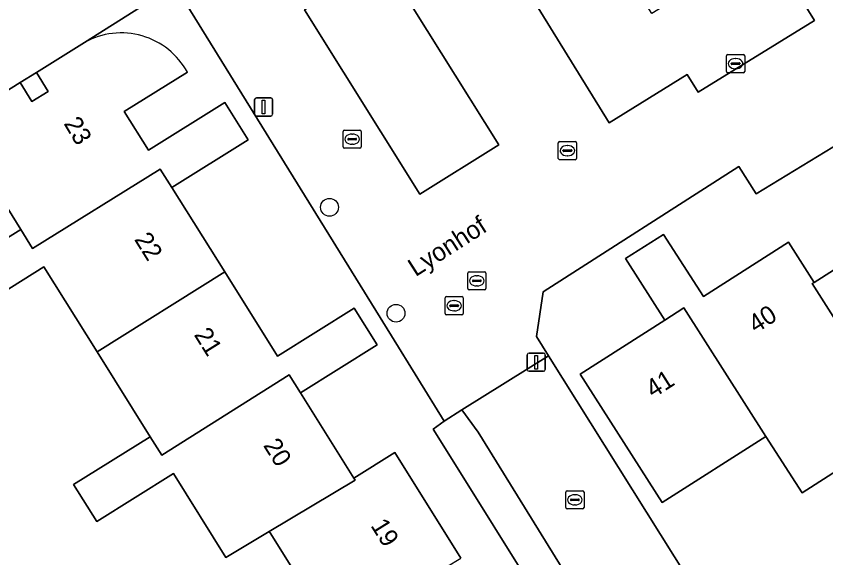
# Model space of a CAD drawing. Extents: x 158455 to 159797, y 387218 to 388672.
# Drawn here: x 158813.88 to 158858.29, y 388002.4 to 388032.12 of the extents above; entities that cross this region are included whole.
import ezdxf

# ---------------------------------------------------------------- set-up
doc = ezdxf.new("R2010")
doc.units = 0
for name, color, linetype in [('IMGEO_Boom', 7, 'Continuous'), ('IMGEO_Erf', 7, 'Continuous'), ('IMGEO_Kolk', 7, 'Continuous'), ('IMGEO_Lichtmast', 7, 'Continuous'), ('IMGEO_Openbare_ruimte_label', 7, 'Continuous'), ('IMGEO_Pand', 7, 'Continuous'), ('IMGEO_Pand_nummerreeks', 7, 'Continuous'), ('IMGEO_Parkeervlak_open', 7, 'Continuous'), ('IMGEO_Rijbaan_lokaal_open', 7, 'Continuous'), ('IMGEO_Rioolput', 7, 'Continuous')]:
    doc.layers.add(name, color=color, linetype=linetype)

msp = doc.modelspace()

# ---------------------------------------------------------------- linework, layer by layer
at = {"layer": 'IMGEO_Boom'}
for centre in [(158831.068, 388021.633), (158834.717, 388015.818)]:
    msp.add_circle(centre, 0.489, dxfattribs=at)
at = {"layer": 'IMGEO_Erf'}
for points in [[(158866.063, 387964.292), (158851.73, 387986.727), (158851.171, 387986.427), (158843.061, 387999.374), (158842.669, 388000), (158837.514, 388008.23), (158836.748, 388009.453), (158837.364, 388009.902), (158834.472, 388014.58), (158822.574, 388033.828), (158817.624, 388030.681)], [(158823.273, 388029.051), (158819.812, 388026.889), (158821.142, 388024.76), (158825.335, 388027.38), (158826.614, 388025.332), (158822.423, 388022.713), (158825.32, 388018.085), (158828.21, 388013.467), (158832.421, 388016.098), (158833.679, 388014.084), (158829.469, 388011.453), (158832.399, 388006.764), (158834.659, 388008.177), (158838.28, 388002.382)], [(158811.078, 388018.509), (158814.139, 388020.423), (158810.509, 388026.233)], [(158860.36, 388025.966), (158854.482, 388022.363), (158853.523, 388023.873), (158842.787, 388016.995), (158842.426, 388014.536), (158843.082, 388013.489), (158851.531, 388000), (158854.151, 387995.65), (158856.767, 387997.311), (158860.096, 387992.07)], [(158830.163, 388000), (158827.808, 388003.769), (158827.766, 388003.836), (158825.388, 388002.411), (158822.511, 388007.015), (158818.299, 388004.383), (158817.029, 388006.415), (158821.228, 388009.039), (158818.319, 388013.695), (158815.405, 388018.358), (158811.188, 388015.723)]]:
    msp.add_lwpolyline(points, dxfattribs=at)
for points in [[(158814.097, 388028.475), (158814.744, 388027.44), (158815.634, 388027.997), (158814.987, 388029.032)], [(158861.985, 388010.47), (158862.577, 388009.54), (158862.44, 388009.452), (158856.995, 388005.966), (158855.013, 388009.062), (158849.315, 388005.426), (158844.815, 388012.477), (158849.464, 388015.443), (158847.312, 388018.814), (158849.397, 388020.145), (158851.576, 388016.73), (158856.249, 388019.713), (158857.653, 388017.514), (158863.21, 388021.06), (158868.875, 388024.676), (158874.651, 388028.362), (158879.1, 388021.392), (158873.316, 388017.701), (158875.028, 388015.013), (158869.376, 388011.404), (158867.66, 388014.091)]]:
    msp.add_lwpolyline(points, close=True, dxfattribs=at)
msp.add_arc((158819.639, 388027.059), 4.144, 28.7256, 119.0838, dxfattribs=at)
at = {"layer": 'IMGEO_Kolk'}
for p, q in [((158852.919, 388030.018), (158853.771, 388030.018)), ((158852.844, 388029.092), (158852.844, 388029.944)), ((158853.146, 388029.561), (158853.544, 388029.561)), ((158853.332, 388029.798), (158853.357, 388029.798)), ((158853.845, 388029.944), (158853.845, 388029.092)), ((158853.103, 388029.512), (158853.103, 388029.524)), ((158853.541, 388029.475), (158853.143, 388029.475)), ((158853.355, 388029.238), (158853.33, 388029.238)), ((158853.587, 388029.524), (158853.587, 388029.512)), ((158853.771, 388029.018), (158852.919, 388029.018)), ((158831.811, 388024.946), (158831.811, 388025.798)), ((158831.886, 388025.872), (158832.738, 388025.872)), ((158832.299, 388025.652), (158832.324, 388025.652)), ((158832.812, 388025.798), (158832.812, 388024.946)), ((158832.07, 388025.366), (158832.07, 388025.378)), ((158832.508, 388025.329), (158832.11, 388025.329)), ((158832.113, 388025.415), (158832.511, 388025.415)), ((158832.554, 388025.378), (158832.554, 388025.366)), ((158843.618, 388024.318), (158843.618, 388025.17)), ((158843.693, 388025.244), (158844.545, 388025.244)), ((158844.619, 388025.17), (158844.619, 388024.318)), ((158832.738, 388024.872), (158831.886, 388024.872)), ((158832.322, 388025.092), (158832.297, 388025.092)), ((158843.877, 388024.738), (158843.877, 388024.75)), ((158844.315, 388024.701), (158843.917, 388024.701)), ((158843.92, 388024.787), (158844.318, 388024.787)), ((158844.106, 388025.024), (158844.131, 388025.024)), ((158844.361, 388024.75), (158844.361, 388024.738)), ((158844.545, 388024.244), (158843.693, 388024.244)), ((158844.129, 388024.464), (158844.104, 388024.464)), ((158837.481, 388016.73), (158838.333, 388016.73)), ((158837.406, 388015.804), (158837.406, 388016.656)), ((158837.665, 388016.224), (158837.665, 388016.236)), ((158837.708, 388016.273), (158838.106, 388016.273)), ((158837.894, 388016.51), (158837.919, 388016.51)), ((158838.149, 388016.236), (158838.149, 388016.224)), ((158838.407, 388016.656), (158838.407, 388015.804)), ((158838.103, 388016.187), (158837.705, 388016.187)), ((158837.917, 388015.95), (158837.892, 388015.95)), ((158838.333, 388015.73), (158837.481, 388015.73)), ((158844.105, 388006.078), (158844.957, 388006.078)), ((158844.03, 388005.152), (158844.03, 388006.004)), ((158844.289, 388005.572), (158844.289, 388005.584)), ((158844.332, 388005.621), (158844.73, 388005.621)), ((158844.518, 388005.858), (158844.543, 388005.858)), ((158844.773, 388005.584), (158844.773, 388005.572)), ((158845.031, 388006.004), (158845.031, 388005.152)), ((158844.727, 388005.535), (158844.329, 388005.535)), ((158844.541, 388005.298), (158844.516, 388005.298)), ((158844.957, 388005.078), (158844.105, 388005.078))]:
    msp.add_line(p, q, dxfattribs=at)
for points in [[(158852.919, 388030.018), (158853.771, 388030.018)], [(158852.844, 388029.092), (158852.844, 388029.944)], [(158853.845, 388029.944), (158853.845, 388029.092)], [(158853.771, 388029.018), (158852.919, 388029.018)], [(158831.811, 388024.946), (158831.811, 388025.798)], [(158831.886, 388025.872), (158832.738, 388025.872)], [(158832.812, 388025.798), (158832.812, 388024.946)], [(158843.618, 388024.318), (158843.618, 388025.17)], [(158843.693, 388025.244), (158844.545, 388025.244)], [(158844.619, 388025.17), (158844.619, 388024.318)], [(158832.738, 388024.872), (158831.886, 388024.872)], [(158844.545, 388024.244), (158843.693, 388024.244)], [(158837.481, 388016.73), (158838.333, 388016.73)], [(158837.406, 388015.804), (158837.406, 388016.656)], [(158838.407, 388016.656), (158838.407, 388015.804)], [(158838.333, 388015.73), (158837.481, 388015.73)], [(158844.105, 388006.078), (158844.957, 388006.078)], [(158844.03, 388005.152), (158844.03, 388006.004)], [(158845.031, 388006.004), (158845.031, 388005.152)], [(158844.957, 388005.078), (158844.105, 388005.078)]]:
    msp.add_lwpolyline(points, dxfattribs=at)
for centre, radius, start, end in [((158852.921, 388029.942), 0.0765, 91.552, 178.448), ((158852.921, 388029.942), 0.0765, 91.552, 178.448), ((158853.769, 388029.942), 0.0765, 1.552, 88.448), ((158853.769, 388029.942), 0.0765, 1.552, 88.448), ((158853.143, 388029.521), 0.0403, 85.8775, 175.7526), ((158853.548, 388029.523), 0.0386, 1.7309, 96.639), ((158853.14, 388029.511), 0.0366, 178.938, 274.7102), ((158853.544, 388029.518), 0.043, 264.8664, 352.4533), ((158852.921, 388029.094), 0.0765, 181.552, 268.448), ((158852.921, 388029.094), 0.0765, 181.552, 268.448), ((158853.769, 388029.094), 0.0765, 271.552, 358.448), ((158853.769, 388029.094), 0.0765, 271.552, 358.448), ((158831.888, 388025.796), 0.0765, 91.552, 178.448), ((158831.888, 388025.796), 0.0765, 91.552, 178.448), ((158832.736, 388025.796), 0.0765, 1.552, 88.448), ((158832.736, 388025.796), 0.0765, 1.552, 88.448), ((158832.11, 388025.375), 0.0403, 85.8775, 175.7526), ((158832.107, 388025.365), 0.0366, 178.938, 274.7102), ((158832.511, 388025.372), 0.043, 264.8664, 352.4533), ((158832.515, 388025.377), 0.0386, 1.7309, 96.639), ((158843.695, 388025.168), 0.0765, 91.552, 178.448), ((158843.695, 388025.168), 0.0765, 91.552, 178.448), ((158844.543, 388025.168), 0.0765, 1.552, 88.448), ((158844.543, 388025.168), 0.0765, 1.552, 88.448), ((158831.888, 388024.948), 0.0765, 181.552, 268.448), ((158831.888, 388024.948), 0.0765, 181.552, 268.448), ((158832.736, 388024.948), 0.0765, 271.552, 358.448), ((158832.736, 388024.948), 0.0765, 271.552, 358.448), ((158843.917, 388024.747), 0.0403, 85.8775, 175.7526), ((158843.914, 388024.737), 0.0366, 178.938, 274.7102), ((158844.318, 388024.744), 0.043, 264.8664, 352.4533), ((158844.322, 388024.749), 0.0386, 1.7309, 96.639), ((158843.695, 388024.32), 0.0765, 181.552, 268.448), ((158843.695, 388024.32), 0.0765, 181.552, 268.448), ((158844.543, 388024.32), 0.0765, 271.552, 358.448), ((158844.543, 388024.32), 0.0765, 271.552, 358.448), ((158837.483, 388016.654), 0.0765, 91.552, 178.448), ((158837.483, 388016.654), 0.0765, 91.552, 178.448), ((158838.331, 388016.654), 0.0765, 1.552, 88.448), ((158838.331, 388016.654), 0.0765, 1.552, 88.448), ((158837.705, 388016.233), 0.0403, 85.8775, 175.7526), ((158837.702, 388016.223), 0.0366, 178.938, 274.7102), ((158838.106, 388016.23), 0.043, 264.8664, 352.4533), ((158838.11, 388016.235), 0.0386, 1.7309, 96.639), ((158837.483, 388015.806), 0.0765, 181.552, 268.448), ((158837.483, 388015.806), 0.0765, 181.552, 268.448), ((158838.331, 388015.806), 0.0765, 271.552, 358.448), ((158838.331, 388015.806), 0.0765, 271.552, 358.448), ((158844.107, 388006.002), 0.0765, 91.552, 178.448), ((158844.107, 388006.002), 0.0765, 91.552, 178.448), ((158844.955, 388006.002), 0.0765, 1.552, 88.448), ((158844.955, 388006.002), 0.0765, 1.552, 88.448), ((158844.329, 388005.581), 0.0403, 85.8775, 175.7526), ((158844.326, 388005.571), 0.0366, 178.938, 274.7102), ((158844.73, 388005.578), 0.043, 264.8664, 352.4533), ((158844.734, 388005.583), 0.0386, 1.7309, 96.639), ((158844.107, 388005.154), 0.0765, 181.552, 268.448), ((158844.107, 388005.154), 0.0765, 181.552, 268.448), ((158844.955, 388005.154), 0.0765, 271.552, 358.448), ((158844.955, 388005.154), 0.0765, 271.552, 358.448)]:
    msp.add_arc(centre, radius, start, end, dxfattribs=at)
for centre, major_axis, ratio, start_param, end_param in [((158853.331, 388029.518), (-0.387, 0.002), 0.722429, 4.712389, 7.853982), ((158853.356, 388029.518), (-0.39, 0.002), 0.717154, 1.570796, 4.712389), ((158832.298, 388025.372), (-0.387, 0.002), 0.722429, 4.712389, 7.853982), ((158832.323, 388025.372), (-0.39, 0.002), 0.717154, 1.570796, 4.712389), ((158844.105, 388024.744), (-0.387, 0.002), 0.722429, 4.712389, 7.853982), ((158844.13, 388024.744), (-0.39, 0.002), 0.717154, 1.570796, 4.712389), ((158837.893, 388016.23), (-0.387, 0.002), 0.722429, 4.712389, 7.853982), ((158837.918, 388016.23), (-0.39, 0.002), 0.717154, 1.570796, 4.712389), ((158844.517, 388005.578), (-0.387, 0.002), 0.722429, 4.712389, 7.853982), ((158844.542, 388005.578), (-0.39, 0.002), 0.717154, 1.570796, 4.712389)]:
    msp.add_ellipse(centre, major_axis=major_axis, ratio=ratio, start_param=start_param, end_param=end_param, dxfattribs=at)
at = {"layer": 'IMGEO_Lichtmast'}
for p, q in [((158826.958, 388026.742), (158826.958, 388027.542)), ((158826.958, 388027.542), (158826.958, 388026.742)), ((158827.058, 388027.642), (158827.848, 388027.642)), ((158827.848, 388027.642), (158827.058, 388027.642)), ((158827.948, 388027.542), (158827.948, 388026.742)), ((158827.948, 388026.742), (158827.948, 388027.542)), ((158827.848, 388026.642), (158827.058, 388026.642)), ((158827.058, 388026.642), (158827.848, 388026.642)), ((158842.015, 388013.632), (158842.805, 388013.632)), ((158842.805, 388013.632), (158842.015, 388013.632)), ((158841.915, 388012.732), (158841.915, 388013.532)), ((158841.915, 388013.532), (158841.915, 388012.732)), ((158842.905, 388013.532), (158842.905, 388012.732)), ((158842.905, 388012.732), (158842.905, 388013.532)), ((158842.805, 388012.632), (158842.015, 388012.632)), ((158842.015, 388012.632), (158842.805, 388012.632))]:
    msp.add_line(p, q, dxfattribs=at)
for points in [[(158827.378, 388027.517), (158827.528, 388027.517), (158827.528, 388026.767), (158827.378, 388026.767), (158827.378, 388027.517)], [(158842.335, 388013.507), (158842.485, 388013.507), (158842.485, 388012.757), (158842.335, 388012.757), (158842.335, 388013.507)]]:
    msp.add_lwpolyline(points, dxfattribs=at)
for centre, start, end in [((158827.058, 388027.542), 90, 180), ((158827.058, 388027.542), 90, 180), ((158827.848, 388027.542), 0, 90), ((158827.848, 388027.542), 360, 90), ((158827.058, 388026.742), 180, 270), ((158827.058, 388026.742), 180, 270), ((158827.848, 388026.742), 270, 0), ((158827.848, 388026.742), 270, 0), ((158842.015, 388013.532), 90, 180), ((158842.015, 388013.532), 90, 180), ((158842.805, 388013.532), 0, 90), ((158842.805, 388013.532), 360, 90), ((158842.015, 388012.732), 180, 270), ((158842.015, 388012.732), 180, 270), ((158842.805, 388012.732), 270, 0), ((158842.805, 388012.732), 270, 0)]:
    msp.add_arc(centre, 0.1, start, end, dxfattribs=at)
at = {"layer": 'IMGEO_Pand'}
msp.add_lwpolyline([(158817.624, 388030.681), (158814.987, 388029.032), (158815.634, 388027.997), (158814.744, 388027.44), (158814.097, 388028.475), (158810.509, 388026.233), (158814.139, 388020.423), (158814.782, 388019.375), (158821.781, 388023.734), (158822.423, 388022.713), (158826.614, 388025.332), (158825.335, 388027.38), (158821.142, 388024.76), (158819.812, 388026.889), (158823.273, 388029.051)], dxfattribs=at)
for points in [[(158825.32, 388018.085), (158822.423, 388022.713), (158821.781, 388023.734), (158814.782, 388019.375), (158814.139, 388020.423), (158811.078, 388018.509), (158809.906, 388017.776), (158811.188, 388015.723), (158815.405, 388018.358), (158818.319, 388013.695)], [(158857.653, 388017.514), (158857.545, 388017.445), (158861.985, 388010.47), (158867.66, 388014.091), (158863.21, 388021.06)], [(158857.545, 388017.445), (158857.653, 388017.514), (158856.249, 388019.713), (158851.576, 388016.73), (158849.397, 388020.145), (158847.312, 388018.814), (158849.464, 388015.443), (158850.502, 388016.107), (158855.013, 388009.062), (158856.995, 388005.966), (158862.44, 388009.452), (158862.577, 388009.54), (158861.985, 388010.47)], [(158825.32, 388018.085), (158818.319, 388013.695), (158821.228, 388009.039), (158821.866, 388008.022), (158828.849, 388012.445), (158829.469, 388011.453), (158833.679, 388014.084), (158832.421, 388016.098), (158828.21, 388013.467)], [(158855.013, 388009.062), (158850.502, 388016.107), (158849.464, 388015.443), (158844.815, 388012.477), (158849.315, 388005.426)], [(158829.469, 388011.453), (158828.849, 388012.445), (158821.866, 388008.022), (158821.228, 388009.039), (158817.029, 388006.415), (158818.299, 388004.383), (158822.511, 388007.015), (158825.388, 388002.411), (158827.766, 388003.836), (158832.469, 388006.655), (158832.399, 388006.764)], [(158834.659, 388008.177), (158832.399, 388006.764), (158832.469, 388006.655), (158827.766, 388003.836), (158827.808, 388003.769), (158830.163, 388000), (158831.305, 387998.172), (158834.334, 388000), (158838.28, 388002.382)]]:
    msp.add_lwpolyline(points, close=True, dxfattribs=at)
msp.add_arc((158819.639, 388027.059), 4.144, 28.7256, 119.0838, dxfattribs=at)
at = {"layer": 'IMGEO_Parkeervlak_open'}
for points in [[(158842.125, 388038.042), (158839.969, 388036.723), (158846.405, 388026.274), (158850.697, 388028.917), (158851.295, 388027.946), (158857.68, 388031.879), (158855.047, 388036.153), (158854.069, 388035.549), (158850.749, 388033.504), (158850.069, 388033.085), (158848.749, 388032.271), (158844.294, 388039.369)], [(158836.02, 388022.348), (158840.355, 388025.053), (158834.039, 388035.174), (158829.704, 388032.469)], [(158852.758, 387987.376), (158839.219, 388009.298), (158838.332, 388010.513), (158837.364, 388009.902), (158836.748, 388009.453), (158837.514, 388008.23), (158842.669, 388000), (158843.061, 387999.374), (158851.171, 387986.427), (158851.73, 387986.727)]]:
    msp.add_lwpolyline(points, close=True, dxfattribs=at)
at = {"layer": 'IMGEO_Rijbaan_lokaal_open'}
for points in [[(158839.969, 388036.723), (158842.125, 388038.042), (158840.776, 388040.351), (158844.219, 388042.504), (158847.594, 388044.614), (158850.212, 388044.002), (158855.047, 388036.153), (158857.68, 388031.879), (158851.295, 388027.946), (158850.697, 388028.917), (158846.405, 388026.274)], [(158836.02, 388022.348), (158829.704, 388032.469), (158834.039, 388035.174), (158840.355, 388025.053)]]:
    msp.add_lwpolyline(points, close=True, dxfattribs=at)
for points in [[(158810.509, 388026.233), (158814.097, 388028.475), (158814.987, 388029.032), (158817.624, 388030.681), (158822.574, 388033.828), (158834.472, 388014.58), (158837.364, 388009.902), (158838.332, 388010.513), (158843.082, 388013.489), (158842.426, 388014.536), (158842.787, 388016.995), (158853.523, 388023.873), (158854.482, 388022.363), (158860.36, 388025.966), (158861.299, 388024.566), (158862.049, 388024.975), (158871.416, 388030.825), (158873.396, 388032.022), (158871.49, 388035.032)], [(158883.811, 387957.283), (158876.889, 387968.591), (158875.929, 387968.062), (158866.631, 387982.909), (158867.51, 387983.388), (158862.418, 387991.592), (158860.947, 387990.731), (158860.193, 387991.918), (158860, 387991.795), (158857.577, 387990.257), (158854.151, 387995.65), (158851.531, 388000), (158843.082, 388013.489), (158838.332, 388010.513), (158839.219, 388009.298), (158852.758, 387987.376), (158851.73, 387986.727), (158866.063, 387964.292)]]:
    msp.add_lwpolyline(points, dxfattribs=at)
at = {"layer": 'IMGEO_Rioolput'}
for p, q in [((158838.651, 388017.172), (158838.651, 388018.024)), ((158838.726, 388018.098), (158839.578, 388018.098)), ((158839.652, 388018.024), (158839.652, 388017.172)), ((158838.91, 388017.592), (158838.91, 388017.604)), ((158839.348, 388017.555), (158838.95, 388017.555)), ((158838.953, 388017.641), (158839.351, 388017.641)), ((158839.139, 388017.878), (158839.164, 388017.878)), ((158839.394, 388017.604), (158839.394, 388017.592)), ((158839.162, 388017.318), (158839.137, 388017.318)), ((158839.578, 388017.098), (158838.726, 388017.098))]:
    msp.add_line(p, q, dxfattribs=at)
for points in [[(158838.651, 388017.172), (158838.651, 388018.024)], [(158838.726, 388018.098), (158839.578, 388018.098)], [(158839.652, 388018.024), (158839.652, 388017.172)], [(158839.578, 388017.098), (158838.726, 388017.098)]]:
    msp.add_lwpolyline(points, dxfattribs=at)
for centre, radius, start, end in [((158838.728, 388018.022), 0.0765, 91.552, 178.448), ((158838.728, 388018.022), 0.0765, 91.552, 178.448), ((158839.576, 388018.022), 0.0765, 1.552, 88.448), ((158839.576, 388018.022), 0.0765, 1.552, 88.448), ((158838.95, 388017.601), 0.0403, 85.8775, 175.7526), ((158838.947, 388017.591), 0.0366, 178.938, 274.7102), ((158839.351, 388017.598), 0.043, 264.8664, 352.4533), ((158839.355, 388017.603), 0.0386, 1.7309, 96.639), ((158838.728, 388017.174), 0.0765, 181.552, 268.448), ((158838.728, 388017.174), 0.0765, 181.552, 268.448), ((158839.576, 388017.174), 0.0765, 271.552, 358.448), ((158839.576, 388017.174), 0.0765, 271.552, 358.448)]:
    msp.add_arc(centre, radius, start, end, dxfattribs=at)
for centre, major_axis, ratio, start_param, end_param in [((158839.138, 388017.598), (-0.387, 0.002), 0.722429, 4.712389, 7.853982), ((158839.163, 388017.598), (-0.39, 0.002), 0.717154, 1.570796, 4.712389)]:
    msp.add_ellipse(centre, major_axis=major_axis, ratio=ratio, start_param=start_param, end_param=end_param, dxfattribs=at)

# ---------------------------------------------------------------- texts
at = {"layer": 'IMGEO_Openbare_ruimte_label'}
msp.add_text('Lyonhof', height=1, rotation=32.625, dxfattribs=at).set_placement((158835.788, 388017.795))
at = {"layer": 'IMGEO_Pand_nummerreeks'}
for s, rotation, p in [('23', 300.8958, (158816.463, 388026.232)), ('22', 302.0637, (158820.331, 388019.871)), ('40', 32.3263, (158854.448, 388014.691)), ('21', 302.0421, (158823.607, 388014.64)), ('41', 32.3277, (158848.825, 388011.132)), ('20', 301.9995, (158827.407, 388008.566)), ('19', 302.0052, (158833.298, 388004.166))]:
    msp.add_text(s, height=1, rotation=rotation, dxfattribs=at).set_placement(p)

doc.saveas('drawing.dxf')
